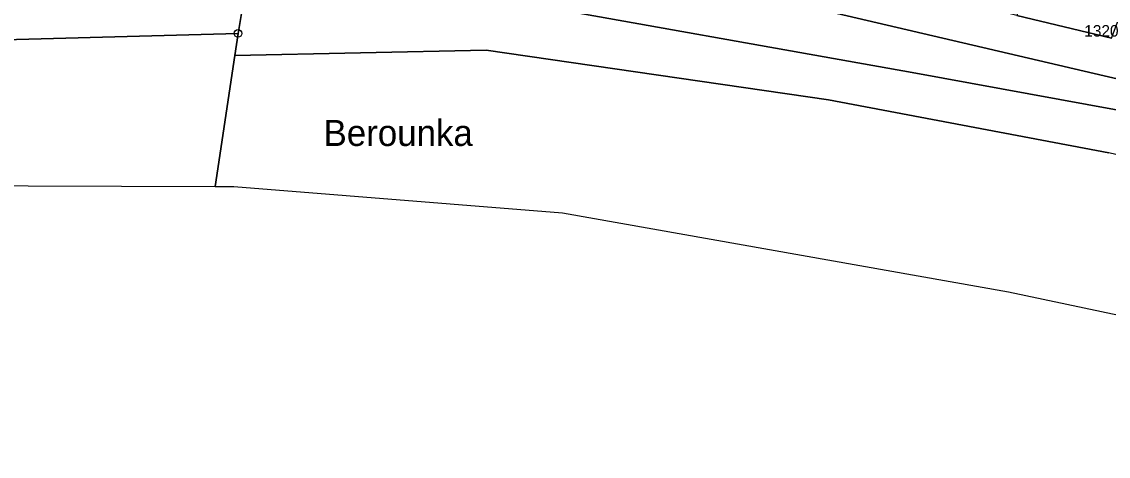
# Model space of a CAD drawing. Extents: x -751550 to -746116, y -1055108 to -1050700.
# Drawn here: x -747870.4 to -747728.7, y -1053839.8 to -1053783.2 of the extents above; entities that cross this region are included whole.
import ezdxf

# ---------------------------------------------------------------- set-up
doc = ezdxf.new("R2010")
doc.units = 0
for name, color, linetype in [('Hranice parcel', 7, 'Continuous'), ('Polygon ku', 7, 'Continuous'), ('Polygon parcely', 7, 'Continuous'), ('Pop  PČ popisy', 7, 'Continuous'), ('Značky bodu BP', 7, 'Continuous')]:
    doc.layers.add(name, color=color, linetype=linetype)

msp = doc.modelspace()

# ---------------------------------------------------------------- linework, layer by layer
at = {"layer": 'Hranice parcel'}
for p, q in [((-747740.68, -1053782.39), (-747728.33, -1053785.36)), ((-747842.63, -1053787.61), (-747842.2, -1053784.72)), ((-747842.63, -1053787.61), (-747845.18, -1053804.65)), ((-747845.18, -1053804.65), (-747842.76, -1053804.66))]:
    msp.add_line(p, q, dxfattribs=at)
for points in [[(-747840.66, -1053771.44), (-747834.16, -1053772.73), (-747830.34, -1053771.45), (-747815.24, -1053773), (-747789.76, -1053776.1), (-747729.3, -1053790.25), (-747697.73, -1053797.5), (-747677.08, -1053803.35), (-747640.82, -1053811.94), (-747636.39, -1053812.86), (-747614.3, -1053818.85), (-747563.6, -1053830.3), (-747535.66, -1053835.2), (-747499.09, -1053838.32), (-747490.35, -1053833.64), (-747492.46, -1053831.44)], [(-747556.35, -1053835.92), (-747614.63, -1053821.77), (-747677.63, -1053805.81), (-747727.45, -1053794.74), (-747754.33, -1053789.83), (-747808.52, -1053780.14), (-747841.05, -1053775.91)], [(-747842.2, -1053784.72), (-747841.44, -1053780.26), (-747841.23, -1053777.9)], [(-747983.38, -1053791.78), (-747959.46, -1053787.91), (-747842.2, -1053784.72)], [(-747298.87, -1053928.16), (-747343.72, -1053918.5), (-747368.25, -1053911.99), (-747411.24, -1053897.04), (-747437.31, -1053887.1), (-747475.78, -1053872.19), (-747501.7, -1053863.59), (-747558.17, -1053842.26), (-747616.09, -1053826.87), (-747678.99, -1053811.96), (-747728.69, -1053800.3), (-747765.23, -1053793.39), (-747809.85, -1053786.91), (-747842.63, -1053787.61)], [(-747958.22, -1053808.85), (-747881.82, -1053804.52), (-747845.18, -1053804.65)], [(-747842.76, -1053804.66), (-747799.91, -1053808.11), (-747741.74, -1053818.38), (-747671.26, -1053833.28), (-747629.11, -1053840.13), (-747585.27, -1053854.19)]]:
    msp.add_lwpolyline(points, dxfattribs=at)
at = {"layer": 'Polygon ku'}
msp.add_lwpolyline([(-748203.92, -1054026.86), (-748185.05, -1054011.74), (-748140.13, -1053966.78), (-748114.06, -1053934.86), (-748094.6, -1053902.14), (-748076.85, -1053876.32), (-748056.69, -1053844.8), (-748030.54, -1053828.5), (-747979.66, -1053812.03), (-747958.22, -1053808.85), (-747881.82, -1053804.52), (-747845.18, -1053804.65), (-747842.76, -1053804.66), (-747799.91, -1053808.11), (-747741.74, -1053818.38), (-747671.26, -1053833.28)], dxfattribs=at)
at = {"layer": 'Polygon parcely'}
for points in [[(-747983.38, -1053791.78), (-747959.46, -1053787.91), (-747842.2, -1053784.72), (-747841.44, -1053780.26), (-747841.23, -1053777.9), (-747930.39, -1053782.79), (-747939.37, -1053747.41), (-747959.77, -1053756.9), (-748008.83, -1053792.37), (-748015.26, -1053796.5), (-748016.26, -1053796.98)], [(-747728.33, -1053785.36), (-747720.4, -1053764.23), (-747721.37, -1053763.93), (-747724.67, -1053762.87), (-747724.16, -1053761.27), (-747728.04, -1053760.03), (-747732.16, -1053758.22), (-747740.68, -1053782.39)]]:
    msp.add_lwpolyline(points, close=True, dxfattribs=at)
for points in [[(-747728.33, -1053785.36), (-747740.68, -1053782.39), (-747758.16, -1053777.93), (-747768.77, -1053775.14), (-747785.38, -1053770.85), (-747788.56, -1053770.03), (-747813.43, -1053763.88), (-747839.42, -1053757.54), (-747839.83, -1053762.11), (-747840.66, -1053771.44), (-747834.16, -1053772.73), (-747830.34, -1053771.45), (-747815.24, -1053773), (-747789.76, -1053776.1), (-747729.3, -1053790.25), (-747697.73, -1053797.5)], [(-747697.73, -1053797.5), (-747729.3, -1053790.25), (-747789.76, -1053776.1), (-747815.24, -1053773), (-747830.34, -1053771.45), (-747834.16, -1053772.73), (-747840.66, -1053771.44), (-747841.05, -1053775.91), (-747808.52, -1053780.14), (-747754.33, -1053789.83), (-747727.45, -1053794.74)], [(-747727.45, -1053794.74), (-747754.33, -1053789.83), (-747808.52, -1053780.14), (-747841.05, -1053775.91), (-747841.23, -1053777.9), (-747841.44, -1053780.26), (-747842.2, -1053784.72), (-747842.63, -1053787.61), (-747809.85, -1053786.91), (-747765.23, -1053793.39), (-747728.69, -1053800.3)], [(-748030.54, -1053828.5), (-747979.66, -1053812.03), (-747958.22, -1053808.85), (-747881.82, -1053804.52), (-747845.18, -1053804.65), (-747842.63, -1053787.61), (-747842.2, -1053784.72), (-747959.46, -1053787.91), (-747983.38, -1053791.78), (-748010.41, -1053796.88)], [(-747728.69, -1053800.3), (-747765.23, -1053793.39), (-747809.85, -1053786.91), (-747842.63, -1053787.61), (-747845.18, -1053804.65), (-747842.76, -1053804.66), (-747799.91, -1053808.11), (-747741.74, -1053818.38), (-747671.26, -1053833.28)]]:
    msp.add_lwpolyline(points, dxfattribs=at)
at = {"layer": 'Značky bodu BP'}
for radius in [0.5, 0.0303]:
    msp.add_circle((-747842.2, -1053784.72), radius, dxfattribs=at)

# ---------------------------------------------------------------- texts
at = {"layer": 'Pop  PČ popisy'}
msp.add_text('Berounka', height=3.4, dxfattribs=at).set_placement((-747831.05, -1053799.39))
at = {"layer": 'Značky bodu BP'}
msp.add_text('1320', height=1.5, dxfattribs=at).set_placement((-747731.87, -1053785.14))

doc.saveas('drawing.dxf')
